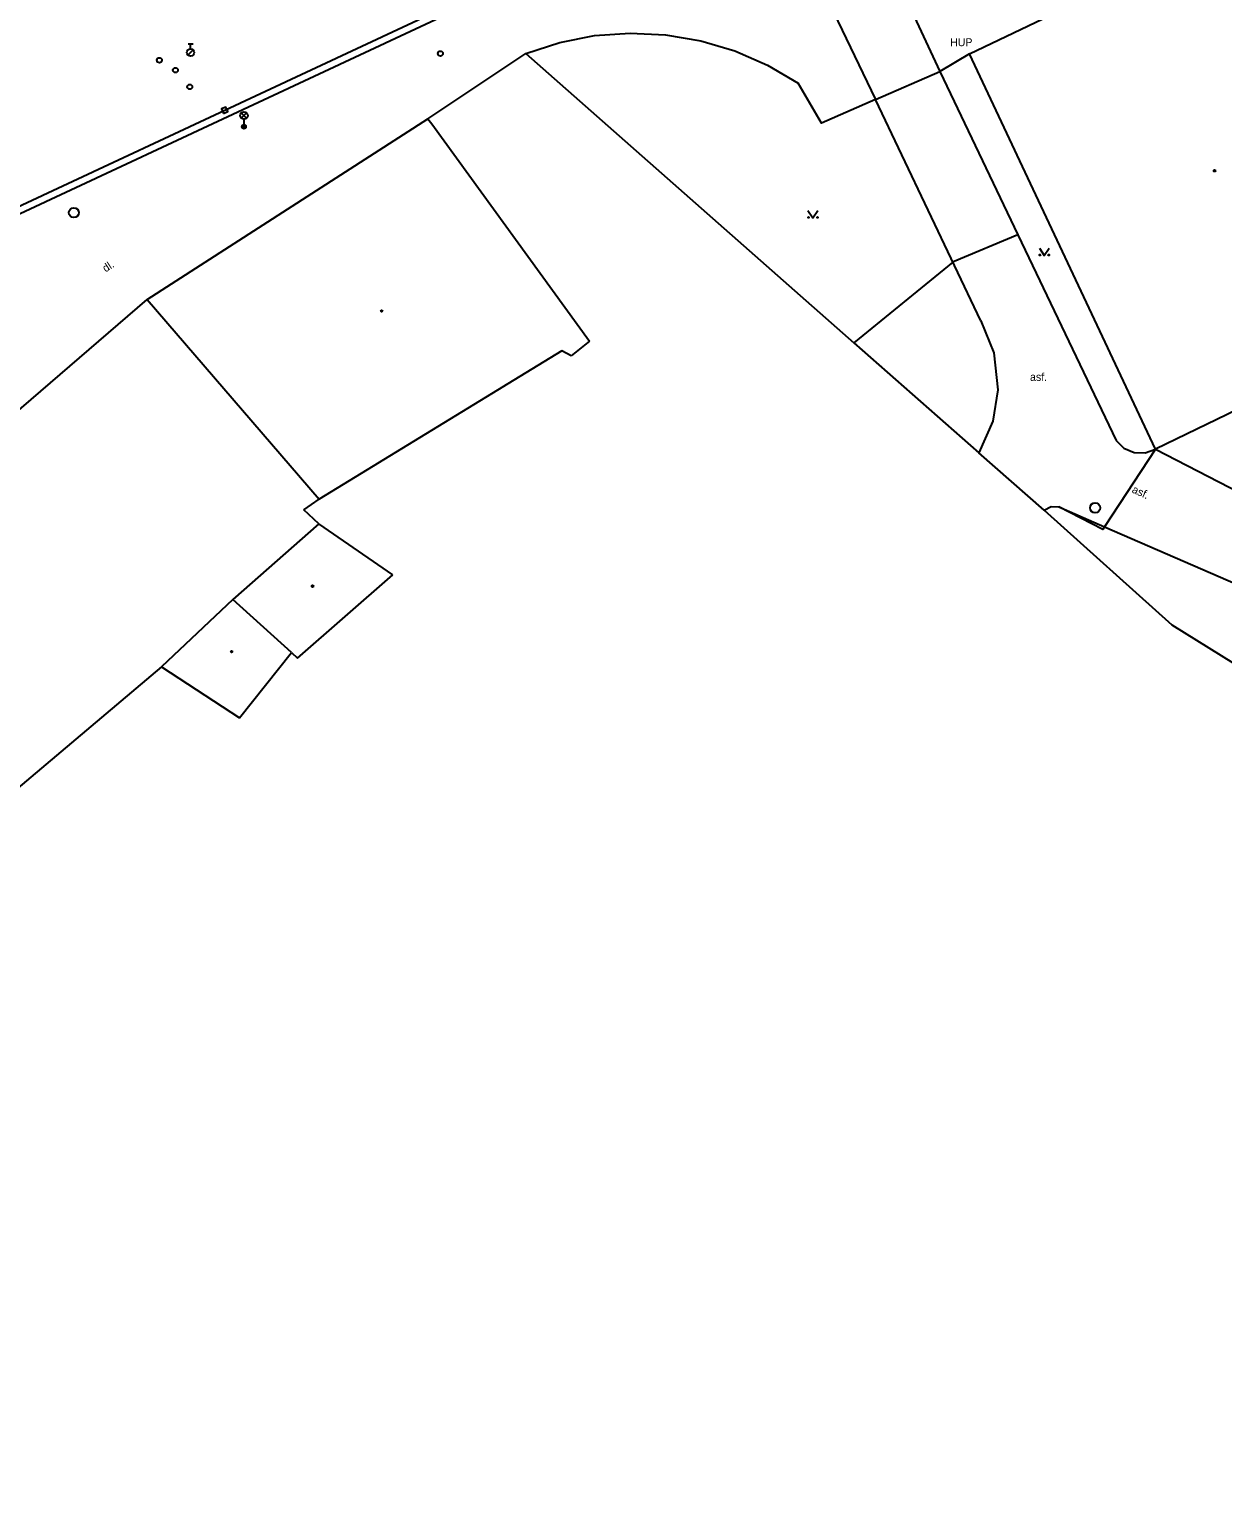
# Model space of a CAD drawing. Extents: x -599770 to -598493, y -1162076 to -1159209.
# Drawn here: x -599366 to -599305.9, y -1161324.7 to -1161250.1 of the extents above; entities that cross this region are included whole.
import ezdxf

# ---------------------------------------------------------------- set-up
doc = ezdxf.new("R2010")
doc.units = 0
doc.layers.add('Podklad', color=7, linetype='Continuous')

msp = doc.modelspace()

# ---------------------------------------------------------------- linework, layer by layer
at = {"layer": 'Podklad'}
for p, q in [((-599358.005, -1161250.812), (-599357.755, -1161250.812)), ((-599357.88, -1161251.062), (-599357.88, -1161250.812)), ((-599358.009, -1161251.386), (-599357.744, -1161251.121)), ((-599356.275, -1161254.209), (-599356.045, -1161254.111)), ((-599355.323, -1161254.56), (-599355.058, -1161254.295)), ((-599355.323, -1161254.295), (-599355.058, -1161254.56)), ((-599355.19, -1161254.615), (-599355.19, -1161254.99))]:
    msp.add_line(p, q, dxfattribs=at)
for points in [[(-599324.59, -1161242.61), (-599320.13, -1161252.21)], [(-599328.01, -1161243.95), (-599323.37, -1161253.62)], [(-599342.09, -1161247.58), (-599378.65, -1161264.68), (-599391.36, -1161270.66), (-599400.18, -1161274.79), (-599421.28, -1161284.67), (-599472.9, -1161308.81), (-599475.18, -1161309.9), (-599507.88, -1161325.2), (-599523.58, -1161330.77)], [(-599341.94, -1161247.9), (-599378.5, -1161265), (-599391.21, -1161270.98)], [(-599318.63, -1161251.31), (-599313.45, -1161248.84)], [(-599340.98, -1161251.3), (-599339.28, -1161250.75), (-599337.52, -1161250.4), (-599335.73, -1161250.27), (-599333.94, -1161250.36), (-599332.17, -1161250.66), (-599330.45, -1161251.17), (-599328.81, -1161251.88), (-599327.26, -1161252.79)], [(-599345.92, -1161254.59), (-599340.98, -1161251.3)], [(-599340.98, -1161251.3), (-599324.45, -1161265.875), (-599318.16, -1161271.42)], [(-599318.63, -1161251.31), (-599320.13, -1161252.21)], [(-599309.26, -1161271.25), (-599318.63, -1161251.31)], [(-599323.37, -1161253.62), (-599320.13, -1161252.21)], [(-599320.13, -1161252.21), (-599316.19, -1161260.44)], [(-599323.37, -1161253.62), (-599326.09, -1161254.81), (-599327.26, -1161252.79)], [(-599318.06, -1161264.78), (-599323.37, -1161253.62)], [(-599360.07, -1161263.7), (-599345.92, -1161254.59)], [(-599345.92, -1161254.59), (-599345.73, -1161254.84)], [(-599345.73, -1161254.84), (-599337.77, -1161265.8)], [(-599326.77, -1161259.215), (-599326.52, -1161259.59), (-599326.27, -1161259.215)], [(-599316.19, -1161260.44), (-599319.41, -1161261.78), (-599319.466, -1161261.825), (-599324.45, -1161265.875)], [(-599316.19, -1161260.44), (-599311.24, -1161270.8)], [(-599315.11, -1161261.105), (-599314.86, -1161261.48), (-599314.61, -1161261.105)], [(-599382.6, -1161283.12), (-599360.07, -1161263.7)], [(-599360.07, -1161263.7), (-599351.4, -1161273.77)], [(-599318.06, -1161264.78), (-599317.41, -1161266.39), (-599317.21, -1161268.26), (-599317.46, -1161269.83), (-599318.16, -1161271.42)], [(-599337.77, -1161265.8), (-599338.7, -1161266.53)], [(-599339.17, -1161266.28), (-599351.4, -1161273.77)], [(-599338.7, -1161266.53), (-599339.17, -1161266.28)], [(-599304.09, -1161268.74), (-599309.26, -1161271.25)], [(-599311.24, -1161270.8), (-599310.85, -1161271.19), (-599310.34, -1161271.41), (-599309.78, -1161271.43), (-599309.26, -1161271.25)], [(-599314.87, -1161274.32), (-599318.16, -1161271.42)], [(-599309.26, -1161271.25), (-599311.82, -1161275.153), (-599311.91, -1161275.29), (-599314.13, -1161274.15)], [(-599309.26, -1161271.25), (-599297.02, -1161277.56)], [(-599352.18, -1161274.3), (-599351.4, -1161273.77)], [(-599351.41, -1161275), (-599352.18, -1161274.3)], [(-599314.87, -1161274.32), (-599314.52, -1161274.14), (-599314.13, -1161274.15)], [(-599314.87, -1161274.32), (-599308.43, -1161280.09)], [(-599314.13, -1161274.15), (-599311.82, -1161275.153), (-599299.37, -1161280.56)], [(-599351.41, -1161275), (-599355.75, -1161278.82)], [(-599347.68, -1161277.58), (-599351.41, -1161275)], [(-599352.49, -1161281.78), (-599347.68, -1161277.58)], [(-599355.75, -1161278.82), (-599359.35, -1161282.21)], [(-599352.79, -1161281.49), (-599355.75, -1161278.82)], [(-599308.43, -1161280.09), (-599290.14, -1161291.47), (-599295.91, -1161305.73)], [(-599355.41, -1161284.79), (-599352.79, -1161281.49)], [(-599352.79, -1161281.49), (-599352.49, -1161281.78)], [(-599359.35, -1161282.21), (-599373.51, -1161294.16)], [(-599359.35, -1161282.21), (-599355.41, -1161284.79)]]:
    msp.add_lwpolyline(points, dxfattribs=at)
msp.add_lwpolyline([(-599356.226, -1161254.324), (-599355.996, -1161254.226), (-599356.094, -1161253.996), (-599356.324, -1161254.094)], close=True, dxfattribs=at)
for centre, radius in [((-599359.45, -1161251.64), 0.125), ((-599357.88, -1161251.25), 0.188), ((-599345.29, -1161251.3), 0.125), ((-599358.64, -1161252.14), 0.125), ((-599357.92, -1161252.98), 0.125), ((-599355.19, -1161254.427), 0.188), ((-599355.19, -1161254.99), 0.1), ((-599355.19, -1161254.99), 0.0723), ((-599355.19, -1161254.99), 0.0438), ((-599306.28, -1161257.21), 0.045), ((-599306.28, -1161257.21), 0.0199), ((-599363.76, -1161259.32), 0.25), ((-599326.745, -1161259.565), 0.025), ((-599326.295, -1161259.565), 0.025), ((-599315.085, -1161261.455), 0.025), ((-599314.635, -1161261.455), 0.025), ((-599348.25, -1161264.28), 0.045), ((-599348.25, -1161264.28), 0.0199), ((-599312.3, -1161274.2), 0.25), ((-599351.73, -1161278.15), 0.045), ((-599351.73, -1161278.15), 0.0199), ((-599355.81, -1161281.45), 0.045), ((-599355.81, -1161281.45), 0.0199)]:
    msp.add_circle(centre, radius, dxfattribs=at)

# ---------------------------------------------------------------- texts
for s, p in [('HUP', (-599319.61, -1161250.93)), ('asf.', (-599315.58, -1161267.8))]:
    msp.add_text(s, height=0.4, dxfattribs=at).set_placement(p)
for s, rotation, p in [('dl.', 33, (-599362.16, -1161262.34)), ('asf.', 335.38, (-599310.48, -1161273.41))]:
    msp.add_text(s, height=0.4, rotation=rotation, dxfattribs=at).set_placement(p)

doc.saveas('drawing.dxf')
